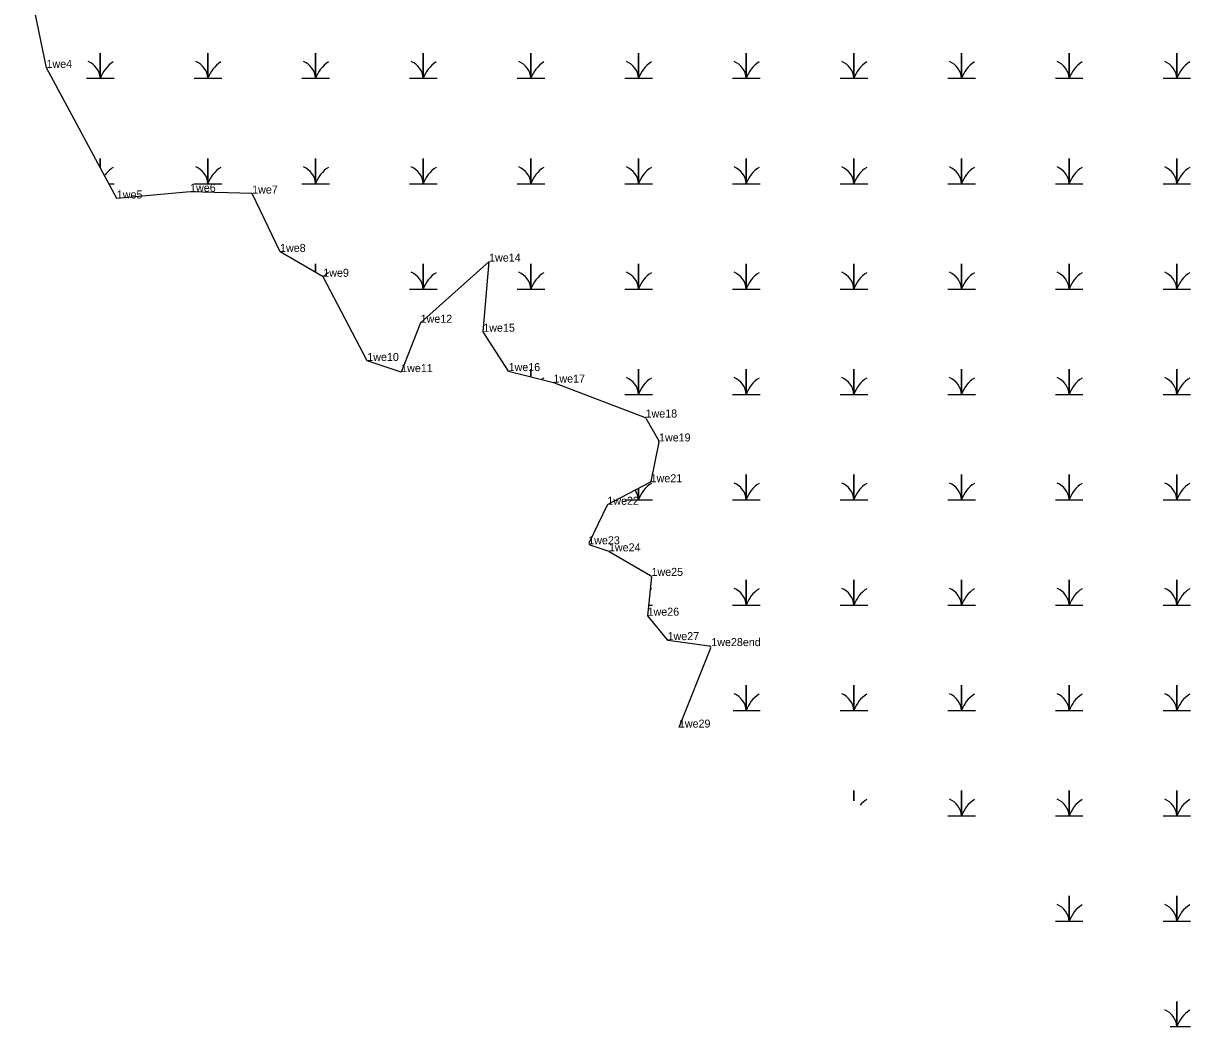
# Model space of a CAD drawing. Extents: x 2072529 to 2268796, y 436423 to 470406.
# Drawn here: x 2076063 to 2076792, y 466277 to 466904 of the extents above; entities that cross this region are included whole.
import ezdxf

# ---------------------------------------------------------------- set-up
doc = ezdxf.new("R2010")
doc.units = 0
for name, color, linetype in [('Exist Environmental Wetland Boundary', 7, 'Continuous'), ('Exist Environmental Wetland Boundary Cogo Comment', 7, 'Continuous'), ('Exist Hydro Swamp or Marsh', 7, 'Continuous'), ('Old_Level_20', 7, 'Continuous')]:
    doc.layers.add(name, color=color, linetype=linetype)

msp = doc.modelspace()

# ---------------------------------------------------------------- linework, layer by layer
at = {"layer": 'Exist Environmental Wetland Boundary'}
for p, q in [((2076366.08, 466686.54), (2076394.03, 466679.37)), ((2076394.14, 466679.34), (2076451.29, 466657.67)), ((2076451.81, 466657.22), (2076459.83, 466642.94)), ((2076459.94, 466642.25), (2076454.88, 466617.59)), ((2076454.36, 466616.91), (2076428.04, 466603.22)), ((2076427.6, 466602.77), (2076416.3, 466579.41)), ((2076416.88, 466578.03), (2076428.65, 466574.02)), ((2076428.83, 466573.94), (2076454.77, 466558.98)), ((2076455.27, 466558.01), (2076452.87, 466533.79)), ((2076452.87, 466533.79), (2076465.12, 466518.83)), ((2076465.76, 466518.47), (2076491.42, 466514.98)), ((2076492.21, 466513.62), (2076472.44, 466463.93))]:
    msp.add_line(p, q, dxfattribs=at)
msp.add_lwpolyline([(2076366.08, 466686.54), (2076350.24, 466711.14), (2076353.86, 466754.93), (2076311.1, 466716.71), (2076298.95, 466685.93), (2076277.78, 466692.86), (2076250.28, 466745.44), (2076223.28, 466760.97), (2076205.86, 466797.4), (2076167.09, 466798.52), (2076121.3, 466794.33), (2076077.38, 466875.89), (2076062.92, 466945.41)], dxfattribs=at)
for centre, start, end in [((2076393.78, 466678.4), 69.23441, 75.61762), ((2076450.93, 466656.73), 29.32731, 69.23441), ((2076458.96, 466642.45), 348.40456, 29.32731), ((2076453.9, 466617.8), 297.4781, 348.40456), ((2076428.5, 466602.33), 117.4781, 154.18277), ((2076417.2, 466578.97), 154.18277, 251.20569), ((2076428.33, 466573.07), 60.02775, 71.20569), ((2076454.27, 466558.11), 354.35421, 60.02775), ((2076465.9, 466519.46), 219.31515, 262.25328), ((2076491.28, 466513.99), 338.30099, 82.25328)]:
    msp.add_arc(centre, 1, start, end, dxfattribs=at)
at = {"layer": 'Exist Hydro Swamp or Marsh'}
for points in [[(2076102.41, 466869.37), (2076111.01, 466869.37), (2076111.01, 466885.16), (2076111.01, 466869.37), (2076119.61, 466869.37)], [(2076169.66, 466869.37), (2076178.26, 466869.37), (2076178.26, 466885.16), (2076178.26, 466869.37), (2076186.86, 466869.37)], [(2076236.91, 466869.37), (2076245.51, 466869.37), (2076245.51, 466885.16), (2076245.51, 466869.37), (2076254.11, 466869.37)], [(2076304.16, 466869.37), (2076312.76, 466869.37), (2076312.76, 466885.16), (2076312.76, 466869.37), (2076321.36, 466869.37)], [(2076371.41, 466869.37), (2076380.01, 466869.37), (2076380.01, 466885.16), (2076380.01, 466869.37), (2076388.61, 466869.37)], [(2076438.66, 466869.37), (2076447.26, 466869.37), (2076447.26, 466885.16), (2076447.26, 466869.37), (2076455.86, 466869.37)], [(2076505.91, 466869.37), (2076514.51, 466869.37), (2076514.51, 466885.16), (2076514.51, 466869.37), (2076523.11, 466869.37)], [(2076573.16, 466869.37), (2076581.76, 466869.37), (2076581.76, 466885.16), (2076581.76, 466869.37), (2076590.36, 466869.37)], [(2076640.41, 466869.37), (2076649.01, 466869.37), (2076649.01, 466885.16), (2076649.01, 466869.37), (2076657.61, 466869.37)], [(2076707.66, 466869.37), (2076716.26, 466869.37), (2076716.26, 466885.16), (2076716.26, 466869.37), (2076724.86, 466869.37)], [(2076774.91, 466869.37), (2076783.51, 466869.37), (2076783.51, 466885.16), (2076783.51, 466869.37), (2076792.11, 466869.37)], [(2076111.01, 466813.43), (2076111.01, 466819.36), (2076111.01, 466813.43)], [(2076169.66, 466803.57), (2076178.26, 466803.57), (2076178.26, 466819.36), (2076178.26, 466803.57), (2076186.86, 466803.57)], [(2076236.91, 466803.57), (2076245.51, 466803.57), (2076245.51, 466819.36), (2076245.51, 466803.57), (2076254.11, 466803.57)], [(2076304.16, 466803.57), (2076312.76, 466803.57), (2076312.76, 466819.36), (2076312.76, 466803.57), (2076321.36, 466803.57)], [(2076371.41, 466803.57), (2076380.01, 466803.57), (2076380.01, 466819.36), (2076380.01, 466803.57), (2076388.61, 466803.57)], [(2076438.66, 466803.57), (2076447.26, 466803.57), (2076447.26, 466819.36), (2076447.26, 466803.57), (2076455.86, 466803.57)], [(2076505.91, 466803.57), (2076514.51, 466803.57), (2076514.51, 466819.36), (2076514.51, 466803.57), (2076523.11, 466803.57)], [(2076573.16, 466803.57), (2076581.76, 466803.57), (2076581.76, 466819.36), (2076581.76, 466803.57), (2076590.36, 466803.57)], [(2076640.41, 466803.57), (2076649.01, 466803.57), (2076649.01, 466819.36), (2076649.01, 466803.57), (2076657.61, 466803.57)], [(2076707.66, 466803.57), (2076716.26, 466803.57), (2076716.26, 466819.36), (2076716.26, 466803.57), (2076724.86, 466803.57)], [(2076774.91, 466803.57), (2076783.51, 466803.57), (2076783.51, 466819.36), (2076783.51, 466803.57), (2076792.11, 466803.57)], [(2076116.32, 466803.57), (2076119.61, 466803.57)], [(2076245.51, 466748.18), (2076245.51, 466753.56), (2076245.51, 466748.18)], [(2076304.16, 466737.77), (2076312.76, 466737.77), (2076312.76, 466753.56), (2076312.76, 466737.77), (2076321.36, 466737.77)], [(2076371.41, 466737.77), (2076380.01, 466737.77), (2076380.01, 466753.56), (2076380.01, 466737.77), (2076388.61, 466737.77)], [(2076438.66, 466737.77), (2076447.26, 466737.77), (2076447.26, 466753.56), (2076447.26, 466737.77), (2076455.86, 466737.77)], [(2076505.91, 466737.77), (2076514.51, 466737.77), (2076514.51, 466753.56), (2076514.51, 466737.77), (2076523.11, 466737.77)], [(2076573.16, 466737.77), (2076581.76, 466737.77), (2076581.76, 466753.56), (2076581.76, 466737.77), (2076590.36, 466737.77)], [(2076640.41, 466737.77), (2076649.01, 466737.77), (2076649.01, 466753.56), (2076649.01, 466737.77), (2076657.61, 466737.77)], [(2076707.66, 466737.77), (2076716.26, 466737.77), (2076716.26, 466753.56), (2076716.26, 466737.77), (2076724.86, 466737.77)], [(2076774.91, 466737.77), (2076783.51, 466737.77), (2076783.51, 466753.56), (2076783.51, 466737.77), (2076792.11, 466737.77)], [(2076380.01, 466682.97), (2076380.01, 466687.76), (2076380.01, 466682.97)], [(2076438.66, 466671.97), (2076447.26, 466671.97), (2076447.26, 466687.76), (2076447.26, 466671.97), (2076455.86, 466671.97)], [(2076505.91, 466671.97), (2076514.51, 466671.97), (2076514.51, 466687.76), (2076514.51, 466671.97), (2076523.11, 466671.97)], [(2076573.16, 466671.97), (2076581.76, 466671.97), (2076581.76, 466687.76), (2076581.76, 466671.97), (2076590.36, 466671.97)], [(2076640.41, 466671.97), (2076649.01, 466671.97), (2076649.01, 466687.76), (2076649.01, 466671.97), (2076657.61, 466671.97)], [(2076707.66, 466671.97), (2076716.26, 466671.97), (2076716.26, 466687.76), (2076716.26, 466671.97), (2076724.86, 466671.97)], [(2076774.91, 466671.97), (2076783.51, 466671.97), (2076783.51, 466687.76), (2076783.51, 466671.97), (2076792.11, 466671.97)], [(2076505.91, 466606.17), (2076514.51, 466606.17), (2076514.51, 466621.96), (2076514.51, 466606.17), (2076523.11, 466606.17)], [(2076573.16, 466606.17), (2076581.76, 466606.17), (2076581.76, 466621.96), (2076581.76, 466606.17), (2076590.36, 466606.17)], [(2076640.41, 466606.17), (2076649.01, 466606.17), (2076649.01, 466621.96), (2076649.01, 466606.17), (2076657.61, 466606.17)], [(2076707.66, 466606.17), (2076716.26, 466606.17), (2076716.26, 466621.96), (2076716.26, 466606.17), (2076724.86, 466606.17)], [(2076774.91, 466606.17), (2076783.51, 466606.17), (2076783.51, 466621.96), (2076783.51, 466606.17), (2076792.11, 466606.17)], [(2076438.66, 466606.17), (2076447.26, 466606.17), (2076447.26, 466613.22)], [(2076447.26, 466613.22), (2076447.26, 466606.17), (2076455.86, 466606.17)], [(2076505.91, 466540.37), (2076514.51, 466540.37), (2076514.51, 466556.16), (2076514.51, 466540.37), (2076523.11, 466540.37)], [(2076573.16, 466540.37), (2076581.76, 466540.37), (2076581.76, 466556.16), (2076581.76, 466540.37), (2076590.36, 466540.37)], [(2076640.41, 466540.37), (2076649.01, 466540.37), (2076649.01, 466556.16), (2076649.01, 466540.37), (2076657.61, 466540.37)], [(2076707.66, 466540.37), (2076716.26, 466540.37), (2076716.26, 466556.16), (2076716.26, 466540.37), (2076724.86, 466540.37)], [(2076774.91, 466540.37), (2076783.51, 466540.37), (2076783.51, 466556.16), (2076783.51, 466540.37), (2076792.11, 466540.37)], [(2076453.52, 466540.37), (2076455.86, 466540.37)], [(2076506.33, 466474.57), (2076514.51, 466474.57), (2076514.51, 466490.36), (2076514.51, 466474.57), (2076523.11, 466474.57)], [(2076573.16, 466474.57), (2076581.76, 466474.57), (2076581.76, 466490.36), (2076581.76, 466474.57), (2076590.36, 466474.57)], [(2076640.41, 466474.57), (2076649.01, 466474.57), (2076649.01, 466490.36), (2076649.01, 466474.57), (2076657.61, 466474.57)], [(2076707.66, 466474.57), (2076716.26, 466474.57), (2076716.26, 466490.36), (2076716.26, 466474.57), (2076724.86, 466474.57)], [(2076774.91, 466474.57), (2076783.51, 466474.57), (2076783.51, 466490.36), (2076783.51, 466474.57), (2076792.11, 466474.57)], [(2076581.76, 466418.22), (2076581.76, 466424.56), (2076581.76, 466418.22)], [(2076640.41, 466408.77), (2076649.01, 466408.77), (2076649.01, 466424.56), (2076649.01, 466408.77), (2076657.61, 466408.77)], [(2076707.66, 466408.77), (2076716.26, 466408.77), (2076716.26, 466424.56), (2076716.26, 466408.77), (2076724.86, 466408.77)], [(2076774.91, 466408.77), (2076783.51, 466408.77), (2076783.51, 466424.56), (2076783.51, 466408.77), (2076792.11, 466408.77)], [(2076707.66, 466342.97), (2076716.26, 466342.97), (2076716.26, 466358.76), (2076716.26, 466342.97), (2076724.86, 466342.97)], [(2076774.91, 466342.97), (2076783.51, 466342.97), (2076783.51, 466358.76), (2076783.51, 466342.97), (2076792.11, 466342.97)], [(2076779.28, 466277.17), (2076783.51, 466277.17), (2076783.51, 466292.96), (2076783.51, 466277.17), (2076792.11, 466277.17)]]:
    msp.add_lwpolyline(points, dxfattribs=at)
for centre, radius, start, end in [((2076098.75, 466868.49), 12.3, 4.14034, 67.53497), ((2076129.26, 466863.31), 19.22, 122.12745, 161.62219), ((2076166, 466868.49), 12.3, 4.14034, 67.53497), ((2076196.51, 466863.31), 19.22, 122.12745, 161.62219), ((2076233.25, 466868.49), 12.3, 4.14034, 67.53497), ((2076263.76, 466863.31), 19.22, 122.12745, 161.62219), ((2076300.5, 466868.49), 12.3, 4.14034, 67.53497), ((2076331.01, 466863.31), 19.22, 122.12745, 161.62219), ((2076367.75, 466868.49), 12.3, 4.14034, 67.53497), ((2076398.26, 466863.31), 19.22, 122.12745, 161.62219), ((2076435, 466868.49), 12.3, 4.14034, 67.53497), ((2076465.51, 466863.31), 19.22, 122.12745, 161.62219), ((2076502.25, 466868.49), 12.3, 4.14034, 67.53497), ((2076532.76, 466863.31), 19.22, 122.12745, 161.62219), ((2076569.5, 466868.49), 12.3, 4.14034, 67.53497), ((2076600.01, 466863.31), 19.22, 122.12745, 161.62219), ((2076636.75, 466868.49), 12.3, 4.14034, 67.53497), ((2076667.26, 466863.31), 19.22, 122.12745, 161.62219), ((2076704, 466868.49), 12.3, 4.14034, 67.53497), ((2076734.51, 466863.31), 19.22, 122.12745, 161.62219), ((2076771.25, 466868.49), 12.3, 4.14034, 67.53497), ((2076801.76, 466863.31), 19.22, 122.12745, 161.62219), ((2076129.26, 466797.51), 19.22, 122.12745, 144.5896), ((2076166, 466802.69), 12.3, 4.14034, 67.53497), ((2076196.51, 466797.51), 19.22, 122.12745, 161.62219), ((2076233.25, 466802.69), 12.3, 4.14034, 67.53497), ((2076263.76, 466797.51), 19.22, 122.12745, 161.62219), ((2076300.5, 466802.69), 12.3, 4.14034, 67.53497), ((2076331.01, 466797.51), 19.22, 122.12745, 161.62219), ((2076367.75, 466802.69), 12.3, 4.14034, 67.53497), ((2076398.26, 466797.51), 19.22, 122.12745, 161.62219), ((2076435, 466802.69), 12.3, 4.14034, 67.53497), ((2076465.51, 466797.51), 19.22, 122.12745, 161.62219), ((2076502.25, 466802.69), 12.3, 4.14034, 67.53497), ((2076532.76, 466797.51), 19.22, 122.12745, 161.62219), ((2076569.5, 466802.69), 12.3, 4.14034, 67.53497), ((2076600.01, 466797.51), 19.22, 122.12745, 161.62219), ((2076636.75, 466802.69), 12.3, 4.14034, 67.53497), ((2076667.26, 466797.51), 19.22, 122.12745, 161.62219), ((2076704, 466802.69), 12.3, 4.14034, 67.53497), ((2076734.51, 466797.51), 19.22, 122.12745, 161.62219), ((2076771.25, 466802.69), 12.3, 4.14034, 67.53497), ((2076801.76, 466797.51), 19.22, 122.12745, 161.62219), ((2076263.76, 466731.71), 19.22, 122.12745, 134.47079), ((2076300.5, 466736.89), 12.3, 4.14034, 67.53497), ((2076331.01, 466731.71), 19.22, 122.12745, 161.62219), ((2076367.75, 466736.89), 12.3, 4.14034, 67.53497), ((2076398.26, 466731.71), 19.22, 122.12745, 161.62219), ((2076435, 466736.89), 12.3, 4.14034, 67.53497), ((2076465.51, 466731.71), 19.22, 122.12745, 161.62219), ((2076502.25, 466736.89), 12.3, 4.14034, 67.53497), ((2076532.76, 466731.71), 19.22, 122.12745, 161.62219), ((2076569.5, 466736.89), 12.3, 4.14034, 67.53497), ((2076600.01, 466731.71), 19.22, 122.12745, 161.62219), ((2076636.75, 466736.89), 12.3, 4.14034, 67.53497), ((2076667.26, 466731.71), 19.22, 122.12745, 161.62219), ((2076704, 466736.89), 12.3, 4.14034, 67.53497), ((2076734.51, 466731.71), 19.22, 122.12745, 161.62219), ((2076771.25, 466736.89), 12.3, 4.14034, 67.53497), ((2076801.76, 466731.71), 19.22, 122.12745, 161.62219), ((2076398.26, 466665.91), 19.22, 122.12745, 127.04025), ((2076435, 466671.09), 12.3, 4.14034, 67.53497), ((2076465.51, 466665.91), 19.22, 122.12745, 161.62219), ((2076502.25, 466671.09), 12.3, 4.14034, 67.53497), ((2076532.76, 466665.91), 19.22, 122.12745, 161.62219), ((2076569.5, 466671.09), 12.3, 4.14034, 67.53497), ((2076600.01, 466665.91), 19.22, 122.12745, 161.62219), ((2076636.75, 466671.09), 12.3, 4.14034, 67.53497), ((2076667.26, 466665.91), 19.22, 122.12745, 161.62219), ((2076704, 466671.09), 12.3, 4.14034, 67.53497), ((2076734.51, 466665.91), 19.22, 122.12745, 161.62219), ((2076771.25, 466671.09), 12.3, 4.14034, 67.53497), ((2076801.76, 466665.91), 19.22, 122.12745, 161.62219), ((2076435, 466605.29), 12.3, 4.14034, 33.89648), ((2076465.51, 466600.11), 19.22, 122.12745, 161.62219), ((2076502.25, 466605.29), 12.3, 4.14034, 67.53497), ((2076532.76, 466600.11), 19.22, 122.12745, 161.62219), ((2076569.5, 466605.29), 12.3, 4.14034, 67.53497), ((2076600.01, 466600.11), 19.22, 122.12745, 161.62219), ((2076636.75, 466605.29), 12.3, 4.14034, 67.53497), ((2076667.26, 466600.11), 19.22, 122.12745, 161.62219), ((2076704, 466605.29), 12.3, 4.14034, 67.53497), ((2076734.51, 466600.11), 19.22, 122.12745, 161.62219), ((2076771.25, 466605.29), 12.3, 4.14034, 67.53497), ((2076801.76, 466600.11), 19.22, 122.12745, 161.62219), ((2076465.51, 466534.31), 19.22, 122.12745, 124.99215), ((2076502.25, 466539.49), 12.3, 4.14034, 67.53497), ((2076532.76, 466534.31), 19.22, 122.12745, 161.62219), ((2076569.5, 466539.49), 12.3, 4.14034, 67.53497), ((2076600.01, 466534.31), 19.22, 122.12745, 161.62219), ((2076636.75, 466539.49), 12.3, 4.14034, 67.53497), ((2076667.26, 466534.31), 19.22, 122.12745, 161.62219), ((2076704, 466539.49), 12.3, 4.14034, 67.53497), ((2076734.51, 466534.31), 19.22, 122.12745, 161.62219), ((2076771.25, 466539.49), 12.3, 4.14034, 67.53497), ((2076801.76, 466534.31), 19.22, 122.12745, 161.62219), ((2076502.25, 466473.69), 12.3, 4.14034, 67.53497), ((2076532.76, 466468.51), 19.22, 122.12745, 161.62219), ((2076569.5, 466473.69), 12.3, 4.14034, 67.53497), ((2076600.01, 466468.51), 19.22, 122.12745, 161.62219), ((2076636.75, 466473.69), 12.3, 4.14034, 67.53497), ((2076667.26, 466468.51), 19.22, 122.12745, 161.62219), ((2076704, 466473.69), 12.3, 4.14034, 67.53497), ((2076734.51, 466468.51), 19.22, 122.12745, 161.62219), ((2076771.25, 466473.69), 12.3, 4.14034, 67.53497), ((2076801.76, 466468.51), 19.22, 122.12745, 161.62219), ((2076600.01, 466402.71), 19.22, 122.12745, 138.59108), ((2076636.75, 466407.89), 12.3, 4.14034, 67.53497), ((2076667.26, 466402.71), 19.22, 122.12745, 161.62219), ((2076704, 466407.89), 12.3, 4.14034, 67.53497), ((2076734.51, 466402.71), 19.22, 122.12745, 161.62219), ((2076771.25, 466407.89), 12.3, 4.14034, 67.53497), ((2076801.76, 466402.71), 19.22, 122.12745, 161.62219), ((2076704, 466342.09), 12.3, 4.14034, 67.53497), ((2076734.51, 466336.91), 19.22, 122.12745, 161.62219), ((2076771.25, 466342.09), 12.3, 4.14034, 67.53497), ((2076801.76, 466336.91), 19.22, 122.12745, 161.62219), ((2076771.25, 466276.29), 12.3, 4.14034, 67.53497), ((2076801.76, 466271.11), 19.22, 122.12745, 161.62219)]:
    msp.add_arc(centre, radius, start, end, dxfattribs=at)
at = {"layer": 'Old_Level_20'}
for p, q in [((2076077.38, 466875.89), (2076077.38, 466875.89)), ((2076121.3, 466794.33), (2076121.3, 466794.33)), ((2076167.09, 466798.52), (2076167.09, 466798.52)), ((2076205.86, 466797.4), (2076205.86, 466797.4)), ((2076223.28, 466760.97), (2076223.28, 466760.97)), ((2076353.86, 466754.93), (2076353.86, 466754.93)), ((2076250.28, 466745.44), (2076250.28, 466745.44)), ((2076311.1, 466716.71), (2076311.1, 466716.71)), ((2076350.24, 466711.14), (2076350.24, 466711.14)), ((2076277.78, 466692.86), (2076277.78, 466692.86)), ((2076298.95, 466685.93), (2076298.95, 466685.93)), ((2076366.08, 466686.54), (2076366.08, 466686.54)), ((2076394.08, 466679.36), (2076394.08, 466679.36)), ((2076451.63, 466657.54), (2076451.63, 466657.54)), ((2076460.01, 466642.61), (2076460.01, 466642.61)), ((2076454.79, 466617.13), (2076454.79, 466617.13)), ((2076427.75, 466603.07), (2076427.75, 466603.07)), ((2076415.81, 466578.39), (2076415.81, 466578.39)), ((2076428.74, 466573.99), (2076428.74, 466573.99)), ((2076455.33, 466558.65), (2076455.33, 466558.65)), ((2076452.87, 466533.79), (2076452.87, 466533.79)), ((2076465.37, 466518.52), (2076465.37, 466518.52)), ((2076492.68, 466514.81), (2076492.68, 466514.81)), ((2076472.44, 466463.93), (2076472.44, 466463.93))]:
    msp.add_line(p, q, dxfattribs=at)

# ---------------------------------------------------------------- texts
at = {"layer": 'Exist Environmental Wetland Boundary Cogo Comment'}
for s, p in [('1we4', (2076077.38, 466875.89)), ('1we6', (2076167.09, 466798.52)), ('1we7', (2076205.86, 466797.4)), ('1we5', (2076121.3, 466794.33)), ('1we8', (2076223.28, 466760.97)), ('1we14', (2076353.86, 466754.93)), ('1we9', (2076250.28, 466745.44)), ('1we12', (2076311.1, 466716.71)), ('1we15', (2076350.24, 466711.14)), ('1we10', (2076277.78, 466692.86)), ('1we16', (2076366.08, 466686.54)), ('1we11', (2076298.95, 466685.93)), ('1we17', (2076394.08, 466679.36)), ('1we18', (2076451.63, 466657.54)), ('1we19', (2076460.01, 466642.61)), ('1we21', (2076454.79, 466617.13)), ('1we22', (2076427.75, 466603.07)), ('1we23', (2076415.81, 466578.39)), ('1we24', (2076428.74, 466573.99)), ('1we25', (2076455.33, 466558.65)), ('1we26', (2076452.87, 466533.79)), ('1we27', (2076465.37, 466518.52)), ('1we28end', (2076492.68, 466514.81)), ('1we29', (2076472.44, 466463.93))]:
    msp.add_text(s, height=5, dxfattribs=at).set_placement(p)

doc.saveas('drawing.dxf')
